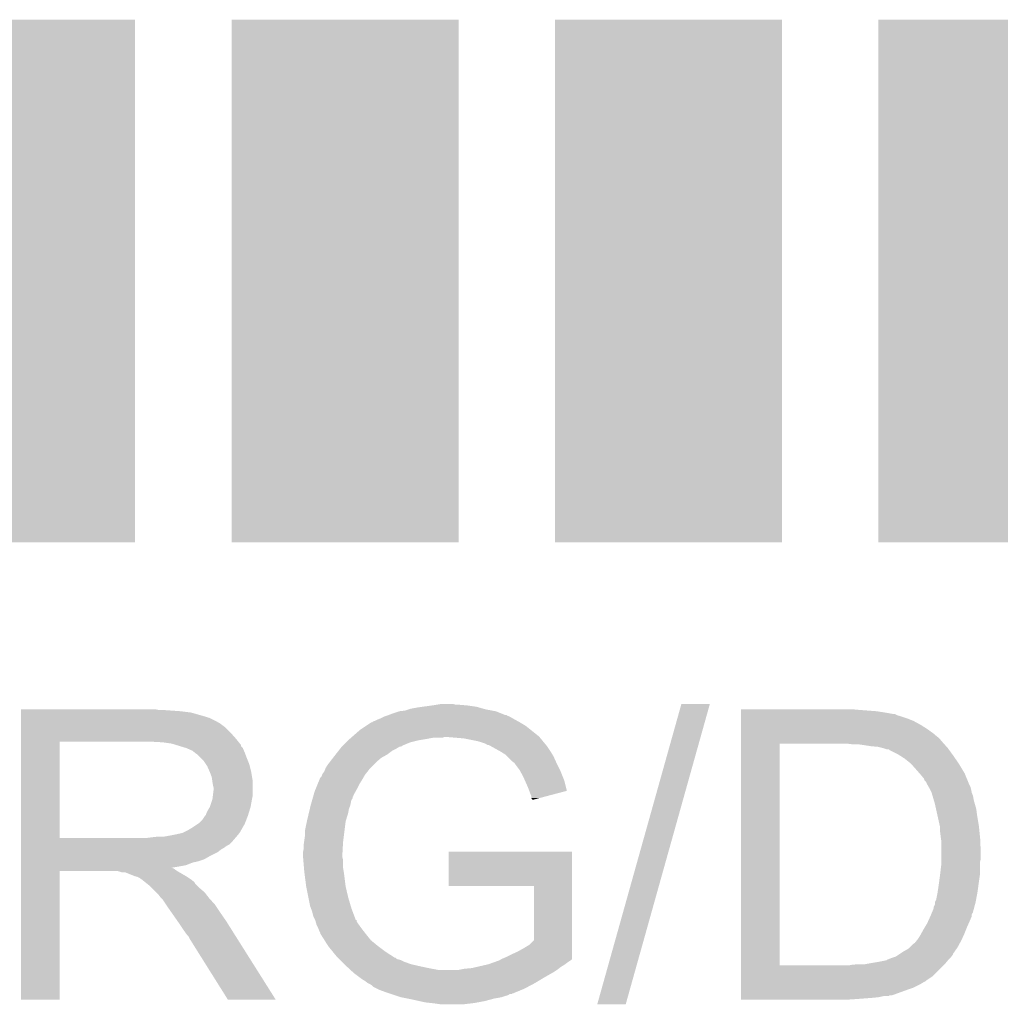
# Model space of a CAD drawing. Extents: x -9 to 122, y -9 to 65.
# Tile 305 of 308: x 106 to 110, y 55 to 59. Entities that reach past the tile are written whole.
import ezdxf

# ---------------------------------------------------------------- set-up
doc = ezdxf.new("R2010")
doc.units = 0
doc.layers.get('0').update_dxf_attribs({"linetype": 'CONTINUOUS'})
doc.layers.add('CLICKER_4_FOR_R7FA4M2A_V100_GTO', color=12, linetype='CONTINUOUS')
doc.layers.add('CLICKER_4_FOR_R7FA4M2A_V100_GTS', color=13, linetype='CONTINUOUS')

# ---------------------------------------------------------------- blocks, each defined once
blk = doc.blocks.new('RECTANGLE_203')
blk.add_solid([(0.44577, 1.02616), (0.44577, -1.02616), (-0.44577, 1.02616), (-0.44577, -1.02616)])

msp = doc.modelspace()

# ---------------------------------------------------------------- linework, layer by layer
at = {"layer": 'CLICKER_4_FOR_R7FA4M2A_V100_GTO'}
for points in [[(107.757806, 56.28386), (107.79506, 56.28894), (107.967782, 56.28386), (107.93222, 56.28894)], [(107.79506, 56.28894), (107.8103, 56.29148), (107.93222, 56.28894), (107.90174, 56.29148)], [(107.8103, 56.29148), (107.825542, 56.29402), (107.889042, 56.29148), (107.878882, 56.29402)], [(108.442766, 55.115488), (108.77297, 56.293992), (108.554508, 55.115488), (108.884714, 56.293992)], [(108.77297, 56.293992), (108.772978, 56.29402), (108.884714, 56.293992), (108.772978, 56.29402)], [(106.17964, 56.27116), (106.179642, 56.2737), (106.720642, 56.27116), (106.707942, 56.2737)], [(106.17964, 56.26608), (106.17964, 56.27116), (106.807, 56.26608), (106.73588, 56.27116)], [(106.17964, 56.261), (106.17964, 56.26608), (106.847642, 56.261), (106.807, 56.26608)], [(106.17964, 56.24576), (106.17964, 56.261), (106.90098, 56.24576), (106.847642, 56.261)], [(107.61472, 56.2483), (107.622322, 56.250834), (108.089704, 56.2483), (108.087166, 56.250834)], [(107.622322, 56.250834), (107.62234, 56.25084), (108.087166, 56.250834), (108.082084, 56.25084)], [(107.62234, 56.25084), (107.64266, 56.25846), (108.082084, 56.25084), (108.063032, 56.25846)], [(107.64266, 56.25846), (107.665514, 56.266078), (108.063032, 56.25846), (108.043982, 56.266078)], [(107.665514, 56.266078), (107.665522, 56.26608), (108.043982, 56.266078), (108.043972, 56.26608)], [(107.665522, 56.26608), (107.688382, 56.268622), (108.043972, 56.26608), (108.030418, 56.268622)], [(107.688382, 56.268622), (107.703618, 56.2737), (108.030418, 56.268622), (108.003338, 56.2737)], [(107.703618, 56.2737), (107.71124, 56.27624), (108.003338, 56.2737), (107.99445, 56.27624)], [(107.71124, 56.27624), (107.73918, 56.28132), (107.99445, 56.27624), (107.976672, 56.28132)], [(107.73918, 56.28132), (107.757806, 56.28386), (107.976672, 56.28132), (107.967782, 56.28386)], [(109.00666, 56.27116), (109.006662, 56.2737), (109.474, 56.27116), (109.44606, 56.2737)], [(109.00666, 56.26608), (109.00666, 56.27116), (109.54004, 56.26608), (109.474, 56.27116)], [(109.00666, 56.261), (109.00666, 56.26608), (109.57306, 56.261), (109.54004, 56.26608)], [(109.00666, 56.25592), (109.00666, 56.261), (109.601002, 56.25592), (109.57306, 56.261)], [(109.00666, 56.255916), (109.00666, 56.25592), (109.611166, 56.255916), (109.601002, 56.25592)], [(109.00666, 56.250838), (109.00666, 56.255916), (109.61878, 56.250838), (109.611166, 56.255916)], [(109.00666, 56.24576), (109.00666, 56.250838), (109.63656, 56.24576), (109.61878, 56.250838)], [(106.17964, 56.24068), (106.17964, 56.24576), (106.916224, 56.24068), (106.90098, 56.24576)], [(106.17964, 56.240678), (106.17964, 56.24068), (106.918764, 56.240678), (106.916224, 56.24068)], [(106.17964, 56.22798), (106.17964, 56.240678), (106.944158, 56.22798), (106.918764, 56.240678)], [(106.17964, 56.21782), (106.17964, 56.22798), (106.96194, 56.21782), (106.944158, 56.22798)], [(106.17964, 56.202578), (106.17964, 56.21782), (106.98226, 56.202578), (106.96194, 56.21782)], [(107.533442, 56.20766), (107.556304, 56.2229), (108.16336, 56.20766), (108.13796, 56.2229)], [(107.556304, 56.2229), (107.558846, 56.222906), (108.13796, 56.2229), (108.13795, 56.222906)], [(107.558846, 56.222906), (107.561384, 56.22544), (108.13795, 56.222906), (108.133388, 56.22544)], [(107.561384, 56.22544), (107.569, 56.22798), (108.133388, 56.22544), (108.128816, 56.22798)], [(107.569, 56.22798), (107.57916, 56.23306), (108.128816, 56.22798), (108.119672, 56.23306)], [(107.57916, 56.23306), (107.58551, 56.2356), (108.119672, 56.23306), (108.1151, 56.2356)], [(107.58551, 56.2356), (107.59186, 56.23814), (108.1151, 56.2356), (108.110656, 56.23814)], [(107.59186, 56.23814), (107.607102, 56.24576), (108.110656, 56.23814), (108.097322, 56.24576)], [(107.607102, 56.24576), (107.61472, 56.2483), (108.097322, 56.24576), (108.089704, 56.2483)], [(109.00666, 56.23814), (109.00666, 56.24576), (109.65942, 56.23814), (109.63656, 56.24576)], [(109.00666, 56.22798), (109.00666, 56.23814), (109.684822, 56.22798), (109.65942, 56.23814)], [(109.00666, 56.21274), (109.00666, 56.22798), (109.71276, 56.21274), (109.684822, 56.22798)], [(109.00666, 56.19496), (109.00666, 56.21274), (109.740698, 56.19496), (109.71276, 56.21274)], [(106.179638, 56.159402), (106.17964, 56.18226), (107.022898, 56.159402), (107.00258, 56.18226)], [(106.17964, 56.18226), (106.17964, 56.202578), (107.00258, 56.18226), (106.98226, 56.202578)], [(107.481548, 56.167018), (107.51058, 56.19242), (108.214162, 56.167018), (108.18241, 56.19242)], [(107.51058, 56.19242), (107.533442, 56.20766), (108.18241, 56.19242), (108.16336, 56.20766)], [(109.006658, 56.16702), (109.00666, 56.172094), (109.77626, 56.16702), (109.771186, 56.172094)], [(109.00666, 56.17463), (109.00666, 56.19496), (109.76864, 56.17463), (109.740698, 56.19496)], [(109.00666, 56.1721), (109.00666, 56.17463), (109.768662, 56.1721), (109.76864, 56.17463)], [(109.00666, 56.172094), (109.00666, 56.1721), (109.771186, 56.172094), (109.768662, 56.1721)], [(106.179632, 55.768262), (106.179638, 56.1467), (106.33202, 55.768262), (106.332042, 56.1467)], [(106.179638, 56.1467), (106.179638, 56.159402), (107.033058, 56.1467), (107.022898, 56.159402)], [(106.73588, 56.14416), (106.69016, 56.1467), (107.03509, 56.14416), (107.033058, 56.1467)], [(106.771442, 56.13908), (106.73588, 56.14416), (107.039154, 56.13908), (107.03509, 56.14416)], [(106.787972, 56.133994), (106.771442, 56.13908), (107.04322, 56.133994), (107.039154, 56.13908)], [(106.80446, 56.12892), (106.787972, 56.133994), (107.043226, 56.12892), (107.04322, 56.133994)], [(107.444538, 56.131458), (107.457238, 56.144158), (107.67822, 56.131458), (107.708698, 56.144158)], [(107.457238, 56.144158), (107.46486, 56.15178), (107.708698, 56.144158), (107.73918, 56.15178)], [(107.46486, 56.15178), (107.46994, 56.15686), (107.73918, 56.15178), (107.76966, 56.15686)], [(107.46994, 56.15686), (107.475744, 56.16194), (107.76966, 56.15686), (107.797598, 56.16194)], [(107.475744, 56.16194), (107.478646, 56.164478), (107.833156, 56.16194), (107.840778, 56.164478)], [(107.478646, 56.164478), (107.478648, 56.16448), (107.840778, 56.164478), (107.858562, 56.16448)], [(107.478648, 56.16448), (107.481548, 56.167018), (108.21624, 56.16448), (108.214162, 56.167018)], [(107.91952, 56.1594), (107.858562, 56.16448), (108.220396, 56.1594), (108.21624, 56.16448)], [(107.970322, 56.14924), (107.91952, 56.1594), (108.228708, 56.14924), (108.220396, 56.1594)], [(107.9881, 56.14416), (107.970322, 56.14924), (108.232864, 56.14416), (108.228708, 56.14924)], [(108.003334, 56.139082), (107.9881, 56.14416), (108.237018, 56.139082), (108.232864, 56.14416)], [(108.00334, 56.13908), (108.003334, 56.139082), (108.23702, 56.13908), (108.237018, 56.139082)], [(108.007154, 56.136538), (108.00334, 56.13908), (108.23956, 56.136538), (108.23702, 56.13908)], [(108.010954, 56.134004), (108.007154, 56.136538), (108.241462, 56.134004), (108.23956, 56.136538)], [(108.016034, 56.134), (108.010954, 56.134004), (108.241464, 56.134), (108.241462, 56.134004)], [(108.029752, 56.12638), (108.016034, 56.134), (108.24718, 56.12638), (108.241464, 56.134)], [(109.006642, 55.267882), (109.006658, 56.13908), (109.15904, 55.267882), (109.159062, 56.13908)], [(109.006658, 56.161938), (109.006658, 56.16702), (109.783882, 56.161938), (109.77626, 56.16702)], [(109.006658, 56.14416), (109.006658, 56.161938), (109.79912, 56.14416), (109.783882, 56.161938)], [(109.006658, 56.13908), (109.006658, 56.14416), (109.803636, 56.13908), (109.79912, 56.14416)], [(109.443522, 56.13654), (109.423198, 56.13908), (109.805894, 56.13654), (109.803636, 56.13908)], [(109.48416, 56.134), (109.46638, 56.13654), (109.808152, 56.134), (109.805894, 56.13654)], [(109.517178, 56.12892), (109.48416, 56.134), (109.812668, 56.12892), (109.808152, 56.134)], [(106.804482, 56.128914), (106.80446, 56.12892), (107.043226, 56.128914), (107.043226, 56.12892)], [(106.829862, 56.1213), (106.804482, 56.128914), (107.05084, 56.1213), (107.043226, 56.128914)], [(106.829872, 56.121296), (106.829862, 56.1213), (107.050842, 56.121296), (107.05084, 56.1213)], [(106.85272, 56.111138), (106.829872, 56.121296), (107.055196, 56.111138), (107.050842, 56.121296)], [(106.862246, 56.10352), (106.85272, 56.111138), (107.05846, 56.10352), (107.055196, 56.111138)], [(106.86542, 56.10098), (106.862246, 56.10352), (107.059414, 56.10098), (107.05846, 56.10352)], [(106.873042, 56.095898), (106.86542, 56.10098), (107.06132, 56.095898), (107.059414, 56.10098)], [(106.88574, 56.0832), (106.873042, 56.095898), (107.06608, 56.0832), (107.06132, 56.095898)], [(107.40898, 56.08828), (107.414964, 56.095898), (107.603544, 56.08828), (107.61726, 56.095898)], [(107.414964, 56.095898), (107.426938, 56.111138), (107.61726, 56.095898), (107.63758, 56.111138)], [(107.426938, 56.111138), (107.432928, 56.11876), (107.63758, 56.111138), (107.65282, 56.11876)], [(107.432928, 56.11876), (107.43692, 56.12384), (107.65282, 56.11876), (107.661284, 56.12384)], [(107.43692, 56.12384), (107.43946, 56.12638), (107.661284, 56.12384), (107.665518, 56.12638)], [(107.43946, 56.12638), (107.441998, 56.128918), (107.665518, 56.12638), (107.675674, 56.128918)], [(107.441998, 56.128918), (107.444538, 56.131458), (107.675674, 56.128918), (107.67822, 56.131458)], [(108.057186, 56.11114), (108.029752, 56.12638), (108.25734, 56.11114), (108.24718, 56.12638)], [(108.06176, 56.108598), (108.057186, 56.11114), (108.25893, 56.108598), (108.25734, 56.11114)], [(108.082078, 56.0959), (108.06176, 56.108598), (108.266866, 56.0959), (108.25893, 56.108598)], [(108.087162, 56.090818), (108.082078, 56.0959), (108.27004, 56.090818), (108.266866, 56.0959)], [(109.54512, 56.12638), (109.517178, 56.12892), (109.814926, 56.12638), (109.812668, 56.12892)], [(109.565432, 56.121302), (109.54512, 56.12638), (109.819438, 56.121302), (109.814926, 56.12638)], [(109.565438, 56.1213), (109.565432, 56.121302), (109.81944, 56.1213), (109.819438, 56.121302)], [(109.580684, 56.11622), (109.565438, 56.1213), (109.823136, 56.11622), (109.81944, 56.1213)], [(109.588306, 56.116214), (109.580684, 56.11622), (109.82314, 56.116214), (109.823136, 56.11622)], [(109.590844, 56.113678), (109.588306, 56.116214), (109.824984, 56.113678), (109.82314, 56.116214)], [(109.62132, 56.098438), (109.590844, 56.113678), (109.836068, 56.098438), (109.824984, 56.113678)], [(109.629302, 56.09336), (109.62132, 56.098438), (109.83976, 56.09336), (109.836068, 56.098438)], [(106.8959, 56.07304), (106.88574, 56.0832), (107.070144, 56.07304), (107.06608, 56.0832)], [(106.906062, 56.057798), (106.8959, 56.07304), (107.07624, 56.057798), (107.070144, 56.07304)], [(106.91114, 56.05018), (106.906062, 56.057798), (107.078146, 56.05018), (107.07624, 56.057798)], [(107.37596, 56.042562), (107.38358, 56.05526), (107.551222, 56.042562), (107.563918, 56.05526)], [(107.38358, 56.05526), (107.39335, 56.067962), (107.563918, 56.05526), (107.57662, 56.067962)], [(107.39335, 56.067962), (107.405072, 56.0832), (107.57662, 56.067962), (107.5944, 56.0832)], [(107.405072, 56.0832), (107.40898, 56.08828), (107.5944, 56.0832), (107.603544, 56.08828)], [(108.10748, 56.070502), (108.087162, 56.090818), (108.279276, 56.070502), (108.27004, 56.090818)], [(108.117638, 56.062882), (108.10748, 56.070502), (108.28274, 56.062882), (108.279276, 56.070502)], [(108.11764, 56.06288), (108.117638, 56.062882), (108.28274, 56.06288), (108.28274, 56.062882)], [(108.12272, 56.05526), (108.11764, 56.06288), (108.28655, 56.05526), (108.28274, 56.06288)], [(108.13796, 56.034942), (108.12272, 56.05526), (108.29671, 56.034942), (108.28655, 56.05526)], [(109.64926, 56.08066), (109.629302, 56.09336), (109.848554, 56.08066), (109.83976, 56.09336)], [(109.674658, 56.060342), (109.64926, 56.08066), (109.86262, 56.060342), (109.848554, 56.08066)], [(109.67466, 56.06034), (109.674658, 56.060342), (109.862622, 56.06034), (109.86262, 56.060342)], [(109.69498, 56.03748), (109.67466, 56.06034), (109.876338, 56.03748), (109.862622, 56.06034)], [(106.9213, 56.02732), (106.91114, 56.05018), (107.08386, 56.02732), (107.078146, 56.05018)], [(106.92892, 56.006998), (106.9213, 56.02732), (107.087248, 56.006998), (107.08386, 56.02732)], [(107.36072, 56.012082), (107.362412, 56.017158), (107.527996, 56.012082), (107.530898, 56.017158)], [(107.362412, 56.017158), (107.363262, 56.019702), (107.530898, 56.017158), (107.532932, 56.019702)], [(107.363262, 56.019702), (107.37088, 56.02986), (107.532932, 56.019702), (107.54106, 56.02986)], [(107.37088, 56.02986), (107.374942, 56.040018), (107.54106, 56.02986), (107.54868, 56.040018)], [(107.374942, 56.040018), (107.37596, 56.042562), (107.54868, 56.040018), (107.551222, 56.042562)], [(108.139374, 56.0324), (108.13796, 56.034942), (108.29798, 56.0324), (108.29671, 56.034942)], [(108.15066, 56.01208), (108.139374, 56.0324), (108.306108, 56.01208), (108.29798, 56.0324)], [(109.708316, 56.02224), (109.69498, 56.03748), (109.88548, 56.02224), (109.876338, 56.03748)], [(109.71276, 56.01716), (109.708316, 56.02224), (109.887572, 56.01716), (109.88548, 56.02224)], [(109.72546, 56.001918), (109.71276, 56.01716), (109.893848, 56.001918), (109.887572, 56.01716)], [(106.930372, 55.996838), (106.92892, 56.006998), (107.08894, 55.996838), (107.087248, 56.006998)], [(106.93146, 55.98922), (106.930372, 55.996838), (107.08894, 55.98922), (107.08894, 55.996838)], [(106.934, 55.97398), (106.93146, 55.98922), (107.08894, 55.97398), (107.08894, 55.98922)], [(107.335898, 55.95874), (107.344216, 55.97906), (107.49788, 55.95874), (107.508042, 55.97906)], [(107.344216, 55.97906), (107.352536, 55.99938), (107.508042, 55.97906), (107.52074, 55.99938)], [(107.352536, 55.99938), (107.355656, 56.007), (107.52074, 55.99938), (107.525092, 56.007)], [(107.355656, 56.007), (107.358186, 56.007014), (107.525092, 56.007), (107.5251, 56.007014)], [(107.358186, 56.007014), (107.36072, 56.012082), (107.5251, 56.007014), (107.527996, 56.012082)], [(108.158564, 55.994298), (108.15066, 56.01208), (108.31322, 55.994298), (108.306108, 56.01208)], [(108.17098, 55.96636), (108.158564, 55.994298), (108.320192, 55.96636), (108.31322, 55.994298)], [(109.728004, 55.994298), (109.72546, 56.001918), (109.896986, 55.994298), (109.893848, 56.001918)], [(109.73562, 55.986674), (109.728004, 55.994298), (109.900126, 55.986674), (109.896986, 55.994298)], [(109.735622, 55.984136), (109.73562, 55.986674), (109.90117, 55.984136), (109.900126, 55.986674)], [(109.738524, 55.97906), (109.735622, 55.984136), (109.90326, 55.97906), (109.90117, 55.984136)], [(109.74433, 55.968898), (109.738524, 55.97906), (109.908342, 55.968898), (109.90326, 55.97906)], [(106.932728, 55.930798), (106.93654, 55.96128), (107.08894, 55.930798), (107.08894, 55.96128)], [(106.93654, 55.963818), (106.934, 55.97398), (107.08894, 55.963818), (107.08894, 55.97398)], [(106.93654, 55.96128), (106.93654, 55.963818), (107.08894, 55.96128), (107.08894, 55.963818)], [(107.328422, 55.935874), (107.33278, 55.951122), (107.48518, 55.935874), (107.493648, 55.951122)], [(107.33278, 55.951122), (107.335898, 55.95874), (107.493648, 55.951122), (107.49788, 55.95874)], [(108.175746, 55.953654), (108.17098, 55.96636), (108.32336, 55.953654), (108.320192, 55.96636)], [(108.1786, 55.94604), (108.175746, 55.953654), (108.294526, 55.94604), (108.32336, 55.953654)], [(108.183678, 55.933344), (108.1786, 55.94604), (108.246448, 55.933344), (108.294526, 55.94604)], [(109.74578, 55.96636), (109.74433, 55.968898), (109.908978, 55.96636), (109.908342, 55.968898)], [(109.749592, 55.95874), (109.74578, 55.96636), (109.91088, 55.95874), (109.908978, 55.96636)], [(109.755942, 55.946038), (109.749592, 55.95874), (109.913422, 55.946038), (109.91088, 55.95874)], [(109.759678, 55.933338), (109.755942, 55.946038), (109.9185, 55.933338), (109.913422, 55.946038)], [(106.9213, 55.890158), (106.930612, 55.9181), (107.08132, 55.890158), (107.0864, 55.9181)], [(106.930612, 55.9181), (106.931458, 55.920638), (107.0864, 55.9181), (107.086906, 55.920638)], [(106.931458, 55.920638), (106.932728, 55.930798), (107.086906, 55.920638), (107.08894, 55.930798)], [(107.31754, 55.89778), (107.320442, 55.90794), (107.472986, 55.89778), (107.47502, 55.90794)], [(107.320442, 55.90794), (107.323344, 55.918098), (107.47502, 55.90794), (107.477558, 55.918098)], [(107.323344, 55.918098), (107.32552, 55.925714), (107.477558, 55.918098), (107.482636, 55.925714)], [(107.32552, 55.925714), (107.326972, 55.930794), (107.482636, 55.925714), (107.48264, 55.930794)], [(107.326972, 55.930794), (107.327696, 55.933334), (107.48264, 55.930794), (107.485174, 55.933334)], [(107.327696, 55.933334), (107.328422, 55.935874), (107.485174, 55.933334), (107.48518, 55.935874)], [(108.18368, 55.925724), (108.183678, 55.933344), (108.217592, 55.925724), (108.246448, 55.933344)], [(108.186218, 55.920644), (108.18368, 55.925724), (108.198354, 55.920644), (108.217592, 55.925724)], [(108.188752, 55.918108), (108.186218, 55.920644), (108.188752, 55.918108), (108.198354, 55.920644)], [(109.76416, 55.918098), (109.759678, 55.933338), (109.92104, 55.918098), (109.9185, 55.933338)], [(109.76864, 55.902862), (109.76416, 55.918098), (109.925394, 55.902862), (109.92104, 55.918098)], [(109.773158, 55.882538), (109.76864, 55.902862), (109.9312, 55.882538), (109.925394, 55.902862)], [(106.906056, 55.859678), (106.9086, 55.867298), (107.071942, 55.859678), (107.074286, 55.867298)], [(106.9086, 55.867298), (106.91368, 55.87746), (107.074286, 55.867298), (107.077412, 55.87746)], [(106.91368, 55.87746), (106.9213, 55.890158), (107.077412, 55.87746), (107.08132, 55.890158)], [(107.30484, 55.84444), (107.310282, 55.867298), (107.457826, 55.84444), (107.46486, 55.867298)], [(107.310282, 55.867298), (107.31391, 55.882538), (107.46486, 55.867298), (107.4674, 55.882538)], [(107.31391, 55.882538), (107.316934, 55.895238), (107.4674, 55.882538), (107.472478, 55.895238)], [(107.316934, 55.895238), (107.31754, 55.89778), (107.472478, 55.895238), (107.472986, 55.89778)], [(109.777672, 55.86222), (109.773158, 55.882538), (109.93374, 55.86222), (109.9312, 55.882538)], [(109.787832, 55.816502), (109.777672, 55.86222), (109.94136, 55.816502), (109.93374, 55.86222)], [(106.847642, 55.80634), (106.874306, 55.824118), (107.0483, 55.80634), (107.05846, 55.824118)], [(106.874306, 55.824118), (106.87812, 55.82666), (107.05846, 55.824118), (107.059436, 55.82666)], [(106.87812, 55.82666), (106.893358, 55.841898), (107.059436, 55.82666), (107.065298, 55.841898)], [(106.893358, 55.841898), (106.90352, 55.85714), (107.065298, 55.841898), (107.071162, 55.85714)], [(106.90352, 55.85714), (106.906056, 55.859678), (107.071162, 55.85714), (107.071942, 55.859678)], [(107.29976, 55.82158), (107.30258, 55.834278), (107.453112, 55.82158), (107.4547, 55.834278)], [(107.30258, 55.834278), (107.30484, 55.84444), (107.4547, 55.834278), (107.457826, 55.84444)], [(106.79176, 55.78348), (106.814618, 55.788558), (107.033904, 55.78348), (107.038136, 55.788558)], [(106.814618, 55.788558), (106.814624, 55.788562), (107.038136, 55.788558), (107.03814, 55.788562)], [(106.814624, 55.788562), (106.83494, 55.79872), (107.03814, 55.788562), (107.043944, 55.79872)], [(106.83494, 55.79872), (106.847642, 55.80634), (107.043944, 55.79872), (107.0483, 55.80634)], [(107.29468, 55.796182), (107.29976, 55.82158), (107.449936, 55.796182), (107.453112, 55.82158)], [(107.29468, 55.775862), (107.29468, 55.796182), (107.447396, 55.775862), (107.449936, 55.796182)], [(109.78896, 55.811418), (109.787832, 55.816502), (109.94187, 55.811418), (109.94136, 55.816502)], [(109.78896, 55.79364), (109.78896, 55.811418), (109.943648, 55.79364), (109.94187, 55.811418)], [(109.7915, 55.77332), (109.78896, 55.79364), (109.94568, 55.77332), (109.943648, 55.79364)], [(106.17963, 55.742838), (106.179632, 55.75554), (106.997496, 55.742838), (107.010202, 55.75554)], [(106.179632, 55.76824), (106.179632, 55.768262), (106.669838, 55.76824), (106.33202, 55.768262)], [(106.179632, 55.75554), (106.179632, 55.76824), (107.010202, 55.75554), (107.021086, 55.76824)], [(106.669838, 55.76824), (106.69016, 55.77078), (107.021086, 55.76824), (107.023262, 55.77078)], [(106.69016, 55.77078), (106.71302, 55.77332), (107.023262, 55.77078), (107.02544, 55.77332)], [(106.738418, 55.77332), (106.76636, 55.7784), (107.02544, 55.77332), (107.029672, 55.7784)], [(106.76636, 55.7784), (106.79176, 55.78348), (107.029672, 55.7784), (107.033904, 55.78348)], [(107.2896, 55.7403), (107.291414, 55.753), (107.443834, 55.7403), (107.44454, 55.753)], [(107.291414, 55.753), (107.29468, 55.775862), (107.44454, 55.753), (107.447396, 55.775862)], [(109.79259, 55.7657), (109.7915, 55.77332), (109.94644, 55.7657), (109.94568, 55.77332)], [(109.79404, 55.755538), (109.79259, 55.7657), (109.946882, 55.755538), (109.94644, 55.7657)], [(109.79404, 55.70728), (109.79404, 55.755538), (109.94898, 55.70728), (109.946882, 55.755538)], [(106.17963, 55.737758), (106.17963, 55.742838), (106.98734, 55.737758), (106.997496, 55.742838)], [(106.17963, 55.730138), (106.17963, 55.737758), (106.977178, 55.730138), (106.98734, 55.737758)], [(106.17963, 55.72252), (106.17963, 55.730138), (106.96448, 55.72252), (106.977178, 55.730138)], [(106.17963, 55.712358), (106.17963, 55.72252), (106.951778, 55.712358), (106.96448, 55.72252)], [(106.17963, 55.69458), (106.17963, 55.712358), (106.916222, 55.69458), (106.951778, 55.712358)], [(107.28706, 55.712362), (107.2896, 55.725062), (107.442282, 55.712362), (107.442986, 55.725062)], [(107.28706, 55.707282), (107.28706, 55.712362), (107.442, 55.707282), (107.442282, 55.712362)], [(107.2896, 55.725062), (107.2896, 55.7403), (107.442986, 55.725062), (107.443834, 55.7403)], [(107.85856, 55.580302), (107.85858, 55.714878), (108.343698, 55.580302), (108.3437, 55.714878)], [(107.85858, 55.714878), (107.858582, 55.7149), (108.3437, 55.714878), (107.858582, 55.7149)], [(106.17963, 55.68442), (106.17963, 55.69458), (106.898438, 55.68442), (106.916222, 55.69458)], [(106.17963, 55.6768), (106.17963, 55.68442), (106.875578, 55.6768), (106.898438, 55.68442)], [(106.17963, 55.671718), (106.17963, 55.6768), (106.852718, 55.671718), (106.875578, 55.6768)], [(106.17963, 55.66156), (106.17963, 55.671718), (106.827318, 55.66156), (106.852718, 55.671718)], [(107.28706, 55.697118), (107.28706, 55.707282), (107.442, 55.697118), (107.442, 55.707282)], [(107.287484, 55.692038), (107.28706, 55.697118), (107.442, 55.692038), (107.442, 55.697118)], [(107.288332, 55.681878), (107.287484, 55.692038), (107.44454, 55.681878), (107.442, 55.692038)], [(107.290872, 55.651398), (107.288332, 55.681878), (107.44454, 55.651398), (107.44454, 55.681878)], [(109.79404, 55.686958), (109.79404, 55.70728), (109.94898, 55.686958), (109.94898, 55.70728)], [(109.79404, 55.676798), (109.79404, 55.686958), (109.94644, 55.676798), (109.94898, 55.686958)], [(109.79404, 55.66664), (109.79404, 55.676798), (109.94644, 55.66664), (109.94644, 55.676798)], [(106.17962, 55.133262), (106.179628, 55.638678), (106.331998, 55.133262), (106.33202, 55.638678)], [(106.179628, 55.651438), (106.17963, 55.65648), (106.769262, 55.651438), (106.79938, 55.65648)], [(106.179628, 55.651398), (106.179628, 55.651438), (106.771442, 55.651398), (106.769262, 55.651438)], [(106.179628, 55.648858), (106.179628, 55.651398), (106.779062, 55.648858), (106.771442, 55.651398)], [(106.179628, 55.641238), (106.179628, 55.648858), (106.789222, 55.641238), (106.779062, 55.648858)], [(106.179628, 55.6387), (106.179628, 55.641238), (106.793454, 55.6387), (106.789222, 55.641238)], [(106.179628, 55.638678), (106.179628, 55.6387), (106.33202, 55.638678), (106.558078, 55.6387)], [(106.17963, 55.65648), (106.17963, 55.66156), (106.79938, 55.65648), (106.827318, 55.66156)], [(106.56824, 55.636158), (106.558078, 55.6387), (106.79769, 55.636158), (106.793454, 55.6387)], [(106.575858, 55.633622), (106.56824, 55.636158), (106.801918, 55.633622), (106.79769, 55.636158)], [(106.588556, 55.63362), (106.575858, 55.633622), (106.80192, 55.63362), (106.801918, 55.633622)], [(106.626658, 55.618382), (106.588556, 55.63362), (106.828046, 55.618382), (106.80192, 55.63362)], [(107.29214, 55.63616), (107.290872, 55.651398), (107.44708, 55.63616), (107.44454, 55.651398)], [(107.29446, 55.61838), (107.29214, 55.63616), (107.44962, 55.61838), (107.44708, 55.63616)], [(109.78896, 55.62346), (109.789856, 55.63108), (109.94535, 55.62346), (109.94644, 55.63108)], [(109.789856, 55.63108), (109.79404, 55.66664), (109.94644, 55.63108), (109.94644, 55.66664)], [(106.636818, 55.615842), (106.626658, 55.618382), (106.8324, 55.615842), (106.828046, 55.618382)], [(106.646976, 55.610762), (106.636818, 55.615842), (106.84002, 55.610762), (106.8324, 55.615842)], [(106.652054, 55.605686), (106.646976, 55.610762), (106.847632, 55.605686), (106.84002, 55.610762)], [(106.654594, 55.60568), (106.652054, 55.605686), (106.84764, 55.60568), (106.847632, 55.605686)], [(106.65714, 55.60314), (106.654594, 55.60568), (106.850816, 55.60314), (106.84764, 55.60568)], [(106.666672, 55.595516), (106.65714, 55.60314), (106.860342, 55.595516), (106.850816, 55.60314)], [(106.673016, 55.59044), (106.666672, 55.595516), (106.862882, 55.59044), (106.860342, 55.595516)], [(107.29976, 55.57774), (107.29446, 55.61838), (107.4547, 55.57774), (107.44962, 55.61838)], [(109.78388, 55.58536), (109.785234, 55.59552), (109.940004, 55.58536), (109.94136, 55.59552)], [(109.785234, 55.59552), (109.78896, 55.62346), (109.94136, 55.59552), (109.94535, 55.62346)], [(106.682538, 55.582822), (106.673016, 55.59044), (106.8705, 55.582822), (106.862882, 55.59044)], [(106.69524, 55.57012), (106.682538, 55.582822), (106.8832, 55.57012), (106.8705, 55.582822)], [(106.710482, 55.554878), (106.69524, 55.57012), (106.900982, 55.554878), (106.8832, 55.57012)], [(106.720638, 55.54472), (106.710482, 55.554878), (106.908884, 55.54472), (106.900982, 55.554878)], [(107.308396, 55.534562), (107.29976, 55.57774), (107.46486, 55.534562), (107.4547, 55.57774)], [(108.193818, 55.58028), (107.85856, 55.580302), (108.343698, 55.58028), (108.343698, 55.580302)], [(108.19384, 55.366926), (108.193818, 55.58028), (108.343694, 55.366926), (108.343698, 55.58028)], [(109.7788, 55.55234), (109.77958, 55.557422), (109.935326, 55.55234), (109.93628, 55.557422)], [(109.77958, 55.557422), (109.78388, 55.58536), (109.93628, 55.557422), (109.940004, 55.58536)], [(106.72826, 55.534562), (106.720638, 55.54472), (106.916784, 55.534562), (106.908884, 55.54472)], [(106.730802, 55.53202), (106.72826, 55.534562), (106.91876, 55.53202), (106.916784, 55.534562)], [(106.735878, 55.526942), (106.730802, 55.53202), (106.923332, 55.526942), (106.91876, 55.53202)], [(106.749428, 55.50662), (106.735878, 55.526942), (106.94162, 55.50662), (106.923332, 55.526942)], [(107.315, 55.501542), (107.308396, 55.534562), (107.47457, 55.501542), (107.46486, 55.534562)], [(109.768638, 55.506616), (109.76864, 55.516776), (109.925948, 55.506616), (109.928658, 55.516776)], [(109.76864, 55.51678), (109.773718, 55.526938), (109.92866, 55.51678), (109.930564, 55.526938)], [(109.76864, 55.516776), (109.76864, 55.51678), (109.928658, 55.516776), (109.92866, 55.51678)], [(109.773718, 55.526938), (109.7788, 55.55234), (109.930564, 55.526938), (109.935326, 55.55234)], [(106.75112, 55.50408), (106.749428, 55.50662), (106.943314, 55.50408), (106.94162, 55.50662)], [(106.770678, 55.47614), (106.75112, 55.50408), (106.96194, 55.47614), (106.943314, 55.50408)], [(106.793792, 55.44312), (106.770678, 55.47614), (106.9848, 55.44312), (106.96194, 55.47614)], [(107.31881, 55.49138), (107.315, 55.501542), (107.477558, 55.49138), (107.47457, 55.501542)], [(107.322618, 55.481222), (107.31881, 55.49138), (107.481368, 55.481222), (107.477558, 55.49138)], [(107.327698, 55.460902), (107.322618, 55.481222), (107.488988, 55.460902), (107.481368, 55.481222)], [(109.756148, 55.473596), (109.757206, 55.476134), (109.915958, 55.473596), (109.918494, 55.476134)], [(109.757206, 55.476134), (109.758266, 55.478678), (109.918494, 55.476134), (109.9185, 55.478678)], [(109.758266, 55.478678), (109.763558, 55.491376), (109.9185, 55.478678), (109.921884, 55.491376)], [(109.763558, 55.491376), (109.76356, 55.496456), (109.921884, 55.491376), (109.92324, 55.496456)], [(109.76356, 55.496456), (109.768638, 55.506616), (109.92324, 55.496456), (109.925948, 55.506616)], [(106.80446, 55.42788), (106.793792, 55.44312), (106.994418, 55.42788), (106.9848, 55.44312)], [(107.332782, 55.450736), (107.327698, 55.460902), (107.4928, 55.450736), (107.488988, 55.460902)], [(107.334054, 55.448194), (107.332782, 55.450736), (107.492814, 55.448194), (107.4928, 55.450736)], [(107.33532, 55.44566), (107.334054, 55.448194), (107.497854, 55.44566), (107.492814, 55.448194)], [(107.335324, 55.445646), (107.33532, 55.44566), (107.49788, 55.445646), (107.497854, 55.44566)], [(107.336774, 55.440574), (107.335324, 55.445646), (107.497884, 55.440574), (107.49788, 55.445646)], [(107.338948, 55.43296), (107.336774, 55.440574), (107.50296, 55.43296), (107.497884, 55.440574)], [(109.73816, 55.43296), (109.742778, 55.44312), (109.901284, 55.43296), (109.9058, 55.44312)], [(109.742778, 55.44312), (109.750858, 55.460896), (109.9058, 55.44312), (109.913418, 55.460896)], [(109.750858, 55.460896), (109.75086, 55.4609), (109.913418, 55.460896), (109.913418, 55.4609)], [(109.75086, 55.4609), (109.754032, 55.468516), (109.913418, 55.4609), (109.91342, 55.468516)], [(109.754032, 55.468516), (109.756148, 55.473596), (109.91342, 55.468516), (109.915958, 55.473596)], [(106.8197, 55.40502), (106.80446, 55.42788), (107.008842, 55.40502), (106.994418, 55.42788)], [(106.8324, 55.38724), (106.8197, 55.40502), (107.020062, 55.38724), (107.008842, 55.40502)], [(107.340398, 55.427882), (107.338948, 55.43296), (107.506588, 55.427882), (107.50296, 55.43296)], [(107.34548, 55.41772), (107.340398, 55.427882), (107.513846, 55.41772), (107.506588, 55.427882)], [(107.346496, 55.41518), (107.34548, 55.41772), (107.51566, 55.41518), (107.513846, 55.41772)], [(107.35056, 55.40502), (107.346496, 55.41518), (107.523564, 55.40502), (107.51566, 55.41518)], [(107.355638, 55.394864), (107.35056, 55.40502), (107.531462, 55.394864), (107.523564, 55.40502)], [(109.715864, 55.39486), (109.72292, 55.40756), (109.88548, 55.39486), (109.89056, 55.40756)], [(109.72292, 55.40756), (109.73054, 55.42026), (109.89056, 55.40756), (109.89564, 55.42026)], [(109.73054, 55.42026), (109.73816, 55.43296), (109.89564, 55.42026), (109.901284, 55.43296)], [(106.837478, 55.38216), (106.8324, 55.38724), (107.023268, 55.38216), (107.020062, 55.38724)], [(106.842562, 55.372), (106.837478, 55.38216), (107.02968, 55.372), (107.023268, 55.38216)], [(106.992418, 55.13325), (106.842562, 55.372), (107.180334, 55.13325), (107.02968, 55.372)], [(107.35564, 55.392324), (107.355638, 55.394864), (107.533438, 55.392324), (107.531462, 55.394864)], [(107.355644, 55.39232), (107.35564, 55.392324), (107.53344, 55.39232), (107.533438, 55.392324)], [(107.371686, 55.366918), (107.355644, 55.39232), (107.553762, 55.366918), (107.53344, 55.39232)], [(107.38612, 55.344062), (107.371686, 55.366918), (107.581698, 55.344062), (107.553762, 55.366918)], [(108.176062, 55.349142), (108.19384, 55.366926), (108.343694, 55.349142), (108.343694, 55.366926)], [(109.689898, 55.356758), (109.698026, 55.36692), (109.867236, 55.356758), (109.87278, 55.36692)], [(109.698026, 55.36692), (109.70006, 55.36946), (109.87278, 55.36692), (109.873934, 55.36946)], [(109.70006, 55.36946), (109.71022, 55.3847), (109.873934, 55.36946), (109.88086, 55.3847)], [(109.71022, 55.3847), (109.715864, 55.39486), (109.88086, 55.3847), (109.88548, 55.39486)], [(107.386122, 55.34406), (107.38612, 55.344062), (107.5817, 55.34406), (107.581698, 55.344062)], [(107.404696, 55.3212), (107.386122, 55.34406), (107.61218, 55.3212), (107.5817, 55.34406)], [(107.419138, 55.303422), (107.404696, 55.3212), (107.639838, 55.303422), (107.61218, 55.3212)], [(108.10494, 55.31104), (108.1278, 55.3212), (108.343694, 55.31104), (108.343694, 55.3212)], [(108.1278, 55.3212), (108.15066, 55.3339), (108.343694, 55.3212), (108.343694, 55.3339)], [(108.15066, 55.3339), (108.176062, 55.349142), (108.343694, 55.3339), (108.343694, 55.349142)], [(109.631474, 55.313576), (109.64672, 55.32374), (109.83976, 55.313576), (109.846872, 55.32374)], [(109.64672, 55.32374), (109.664498, 55.333898), (109.846872, 55.32374), (109.853982, 55.333898)], [(109.664498, 55.333898), (109.669578, 55.338978), (109.853982, 55.333898), (109.857538, 55.338978)], [(109.669578, 55.338978), (109.682278, 55.351678), (109.857538, 55.338978), (109.864464, 55.351678)], [(109.682278, 55.351678), (109.689898, 55.356758), (109.864464, 55.351678), (109.867236, 55.356758)], [(107.42422, 55.29834), (107.419138, 55.303422), (107.647744, 55.29834), (107.639838, 55.303422)], [(107.424226, 55.298334), (107.42422, 55.29834), (107.650286, 55.298334), (107.647744, 55.29834)], [(107.429302, 55.293258), (107.424226, 55.298334), (107.655366, 55.293258), (107.650286, 55.298334)], [(107.43184, 55.29072), (107.429302, 55.293258), (107.665518, 55.29072), (107.655366, 55.293258)], [(107.43438, 55.28818), (107.43184, 55.29072), (107.67314, 55.28818), (107.665518, 55.29072)], [(107.43946, 55.2831), (107.43438, 55.28818), (107.683302, 55.2831), (107.67314, 55.28818)], [(107.44962, 55.27294), (107.43946, 55.2831), (107.711242, 55.27294), (107.683302, 55.2831)], [(108.030262, 55.27802), (108.051604, 55.28564), (108.32338, 55.27802), (108.33481, 55.28564)], [(108.051604, 55.28564), (108.054146, 55.285646), (108.33481, 55.28564), (108.334818, 55.285646)], [(108.054146, 55.285646), (108.056686, 55.28818), (108.334818, 55.285646), (108.33862, 55.28818)], [(108.056686, 55.28818), (108.059226, 55.288184), (108.33862, 55.28818), (108.338624, 55.288184)], [(108.059226, 55.288184), (108.06683, 55.293254), (108.338624, 55.288184), (108.343694, 55.293254)], [(108.06683, 55.293254), (108.06684, 55.29326), (108.343694, 55.293254), (108.343694, 55.29326)], [(108.06684, 55.29326), (108.08462, 55.30088), (108.343694, 55.29326), (108.343694, 55.30088)], [(108.08462, 55.30088), (108.10494, 55.31104), (108.343694, 55.30088), (108.343694, 55.31104)], [(109.52226, 55.27802), (109.55274, 55.2831), (109.811396, 55.27802), (109.81563, 55.2831)], [(109.55274, 55.2831), (109.578136, 55.288178), (109.81563, 55.2831), (109.81986, 55.288178)], [(109.578136, 55.288178), (109.580678, 55.290716), (109.81986, 55.288178), (109.821976, 55.290716)], [(109.580678, 55.290716), (109.580688, 55.29072), (109.821976, 55.290716), (109.82198, 55.29072)], [(109.580688, 55.29072), (109.588302, 55.29326), (109.82198, 55.29072), (109.824518, 55.29326)], [(109.588302, 55.29326), (109.601, 55.29834), (109.824518, 55.29326), (109.829598, 55.29834)], [(109.601, 55.29834), (109.60862, 55.30088), (109.829598, 55.29834), (109.832138, 55.30088)], [(109.60862, 55.30088), (109.61624, 55.30342), (109.832138, 55.30088), (109.834042, 55.30342)], [(109.61624, 55.30342), (109.62766, 55.311034), (109.834042, 55.30342), (109.839756, 55.311034)], [(109.62766, 55.311034), (109.631474, 55.313576), (109.839756, 55.311034), (109.83976, 55.313576)], [(107.4547, 55.26786), (107.44962, 55.27294), (107.733254, 55.26786), (107.711242, 55.27294)], [(107.457452, 55.26532), (107.4547, 55.26786), (107.74426, 55.26532), (107.733254, 55.26786)], [(107.465708, 55.2577), (107.457452, 55.26532), (107.77982, 55.2577), (107.74426, 55.26532)], [(107.473962, 55.25008), (107.465708, 55.2577), (107.820462, 55.25008), (107.77982, 55.2577)], [(107.482216, 55.242462), (107.473962, 55.25008), (108.272582, 55.242462), (108.284008, 55.25008)], [(107.896662, 55.25008), (107.90936, 55.25262), (108.284008, 55.25008), (108.28782, 55.25262)], [(107.90936, 55.25262), (107.92206, 55.25516), (108.28782, 55.25262), (108.290994, 55.25516)], [(107.92206, 55.25516), (107.95, 55.2577), (108.290994, 55.25516), (108.29417, 55.2577)], [(107.95, 55.2577), (107.97201, 55.26278), (108.29417, 55.2577), (108.30052, 55.26278)], [(107.97201, 55.26278), (108.005016, 55.270398), (108.30052, 55.26278), (108.313218, 55.270398)], [(108.005016, 55.270398), (108.01604, 55.272942), (108.313218, 55.270398), (108.316608, 55.272942)], [(108.01604, 55.272942), (108.030262, 55.27802), (108.316608, 55.272942), (108.32338, 55.27802)], [(109.00664, 55.22468), (109.006642, 55.26786), (109.75848, 55.22468), (109.80166, 55.26786)], [(109.006642, 55.26786), (109.006642, 55.267882), (109.428278, 55.26786), (109.15904, 55.267882)], [(109.428278, 55.26786), (109.44098, 55.2704), (109.80166, 55.26786), (109.8042, 55.2704)], [(109.44098, 55.2704), (109.46638, 55.27294), (109.8042, 55.2704), (109.80674, 55.27294)], [(109.494318, 55.27294), (109.5083, 55.275482), (109.80674, 55.27294), (109.809282, 55.275482)], [(109.5083, 55.275482), (109.52226, 55.27802), (109.809282, 55.275482), (109.811396, 55.27802)], [(107.487718, 55.237382), (107.482216, 55.242462), (108.263692, 55.237382), (108.272582, 55.242462)], [(107.508042, 55.22214), (107.487718, 55.237382), (108.23702, 55.22214), (108.263692, 55.237382)], [(107.5182, 55.21452), (107.508042, 55.22214), (108.22432, 55.21452), (108.23702, 55.22214)], [(107.530898, 55.206902), (107.5182, 55.21452), (108.211622, 55.206902), (108.22432, 55.21452)], [(107.54106, 55.199282), (107.530898, 55.206902), (108.198922, 55.199282), (108.211622, 55.206902)], [(109.00664, 55.209438), (109.00664, 55.22468), (109.735618, 55.209438), (109.75848, 55.22468)], [(109.00664, 55.206898), (109.00664, 55.209438), (109.733076, 55.206898), (109.735618, 55.209438)], [(109.00664, 55.20436), (109.00664, 55.206898), (109.728002, 55.20436), (109.733076, 55.206898)], [(107.541064, 55.19928), (107.54106, 55.199282), (108.19892, 55.19928), (108.198922, 55.199282)], [(107.551218, 55.1942), (107.541064, 55.19928), (108.189324, 55.1942), (108.19892, 55.19928)], [(107.55884, 55.18912), (107.551218, 55.1942), (108.179728, 55.18912), (108.189324, 55.1942)], [(107.56392, 55.184042), (107.55884, 55.18912), (108.170138, 55.184042), (108.179728, 55.18912)], [(107.579162, 55.17642), (107.56392, 55.184042), (108.155742, 55.17642), (108.170138, 55.184042)], [(107.58932, 55.17134), (107.579162, 55.17642), (108.143402, 55.17134), (108.155742, 55.17642)], [(107.61726, 55.16118), (107.58932, 55.17134), (108.118724, 55.16118), (108.143402, 55.17134)], [(109.00664, 55.19674), (109.00664, 55.20436), (109.7153, 55.19674), (109.728002, 55.20436)], [(109.00664, 55.17896), (109.00664, 55.19674), (109.679738, 55.17896), (109.7153, 55.19674)], [(109.00664, 55.17134), (109.00664, 55.17896), (109.65688, 55.17134), (109.679738, 55.17896)], [(109.00664, 55.15102), (109.00664, 55.17134), (109.600996, 55.15102), (109.65688, 55.17134)], [(106.331998, 55.13324), (106.17962, 55.133262), (106.331998, 55.13324), (106.331998, 55.133262)], [(107.18034, 55.13324), (107.180334, 55.13325), (107.18034, 55.13324), (106.992418, 55.13325)], [(107.624882, 55.15864), (107.61726, 55.16118), (108.112556, 55.15864), (108.118724, 55.16118)], [(107.6249, 55.158634), (107.624882, 55.15864), (108.110014, 55.158634), (108.112556, 55.15864)], [(107.632502, 55.1561), (107.6249, 55.158634), (108.107474, 55.1561), (108.110014, 55.158634)], [(107.632514, 55.156096), (107.632502, 55.1561), (108.099854, 55.156096), (108.107474, 55.1561)], [(107.64775, 55.151018), (107.632514, 55.156096), (108.092238, 55.151018), (108.099854, 55.156096)], [(107.655366, 55.14848), (107.64775, 55.151018), (108.082082, 55.14848), (108.092238, 55.151018)], [(107.6706, 55.143402), (107.655366, 55.14848), (108.066844, 55.143402), (108.082082, 55.14848)], [(107.67061, 55.1434), (107.6706, 55.143402), (108.066838, 55.1434), (108.066844, 55.143402)], [(107.683308, 55.14086), (107.67061, 55.1434), (108.05414, 55.14086), (108.066838, 55.1434)], [(107.696006, 55.13832), (107.683308, 55.14086), (108.0389, 55.13832), (108.05414, 55.14086)], [(107.7214, 55.13324), (107.696006, 55.13832), (108.01985, 55.13324), (108.0389, 55.13832)], [(107.74426, 55.12816), (107.7214, 55.13324), (108.000802, 55.12816), (108.01985, 55.13324)], [(107.76712, 55.12308), (107.74426, 55.12816), (107.973706, 55.12308), (108.000802, 55.12816)], [(109.00664, 55.151014), (109.00664, 55.15102), (109.590834, 55.151014), (109.600996, 55.15102)], [(109.00664, 55.14848), (109.00664, 55.151014), (109.588294, 55.14848), (109.590834, 55.151014)], [(109.00664, 55.1434), (109.00664, 55.14848), (109.547658, 55.1434), (109.570518, 55.14848)], [(109.00664, 55.14086), (109.00664, 55.1434), (109.52226, 55.14086), (109.547658, 55.1434)], [(109.00664, 55.13578), (109.00664, 55.14086), (109.45622, 55.13578), (109.52226, 55.14086)], [(109.00664, 55.133262), (109.00664, 55.13578), (109.41845, 55.133262), (109.45622, 55.13578)], [(109.418122, 55.13324), (109.00664, 55.133262), (109.418122, 55.13324), (109.41845, 55.133262)], [(107.78998, 55.12054), (107.76712, 55.12308), (107.96016, 55.12054), (107.973706, 55.12308)], [(107.8103, 55.118), (107.78998, 55.12054), (107.938568, 55.118), (107.96016, 55.12054)], [(107.82808, 55.11546), (107.8103, 55.118), (107.916978, 55.11546), (107.938568, 55.118)], [(108.554502, 55.11546), (108.442766, 55.115488), (108.554502, 55.11546), (108.554508, 55.115488)]]:
    msp.add_solid(points, dxfattribs=at)

# ---------------------------------------------------------------- block references
at = {"layer": 'CLICKER_4_FOR_R7FA4M2A_V100_GTS'}
for p in [(106.18216, 57.95518), (107.45216, 57.95518), (108.72216, 57.95518), (109.99216, 57.95518)]:
    msp.add_blockref('RECTANGLE_203', p, dxfattribs=at)

doc.saveas('drawing.dxf')
